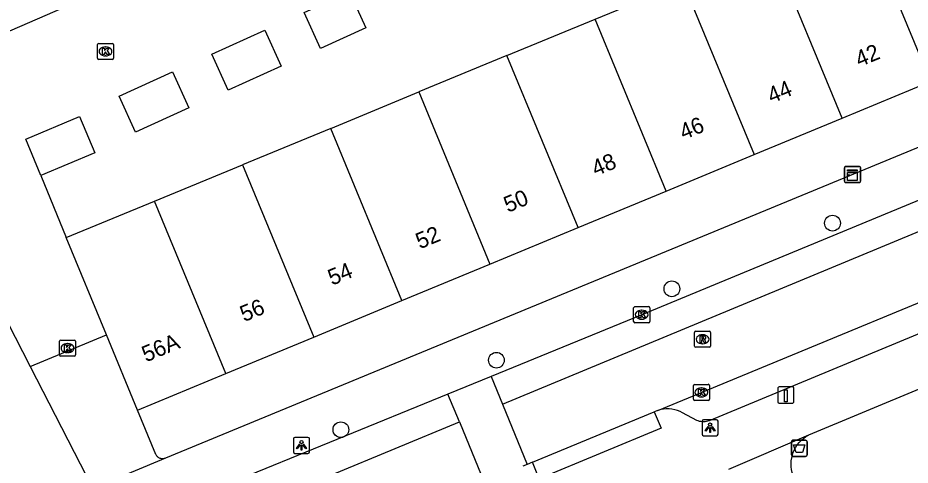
# Model space of a CAD drawing. Extents: x 160379 to 161131, y 383940 to 384849.
# Drawn here: x 160916.5 to 160972, y 384225.2 to 384253 of the extents above; entities that cross this region are included whole.
import ezdxf

# ---------------------------------------------------------------- set-up
doc = ezdxf.new("R2010")
doc.units = 0
for name, color, linetype in [('IMGEO_Afvalbak', 7, 'Continuous'), ('IMGEO_Boom', 7, 'Continuous'), ('IMGEO_Hek', 7, 'Continuous'), ('IMGEO_Kast', 7, 'Continuous'), ('IMGEO_Kolk', 7, 'Continuous'), ('IMGEO_Laadpaal', 7, 'Continuous'), ('IMGEO_Lichtpunt', 7, 'Continuous'), ('IMGEO_Muur', 7, 'Continuous'), ('IMGEO_Pand', 7, 'Continuous'), ('IMGEO_Pand_nummerreeks', 7, 'Continuous'), ('IMGEO_Rijbaan_lokaal_open', 7, 'Continuous'), ('IMGEO_Rioolput', 7, 'Continuous'), ('IMGEO_Voetpad_halfverhard', 7, 'Continuous'), ('IMGEO_Voetpad_open', 7, 'Continuous')]:
    doc.layers.add(name, color=color, linetype=linetype)

msp = doc.modelspace()

# ---------------------------------------------------------------- linework, layer by layer
at = {"layer": 'IMGEO_Afvalbak'}
for p, q in [((160964.746, 384226.74), (160965.536, 384226.74)), ((160965.536, 384226.74), (160964.746, 384226.74)), ((160964.646, 384225.84), (160964.646, 384226.64)), ((160964.646, 384226.64), (160964.646, 384225.84)), ((160965.636, 384226.64), (160965.636, 384225.84)), ((160965.636, 384225.84), (160965.636, 384226.64)), ((160965.536, 384225.74), (160964.746, 384225.74)), ((160964.746, 384225.74), (160965.536, 384225.74))]:
    msp.add_line(p, q, dxfattribs=at)
msp.add_lwpolyline([(160964.789, 384226.454), (160965.493, 384226.454), (160965.344, 384225.984), (160964.938, 384225.984), (160964.789, 384226.454)], dxfattribs=at)
for centre, start, end in [((160964.746, 384226.64), 90, 180), ((160964.746, 384226.64), 90, 180), ((160965.536, 384226.64), 0, 90), ((160965.536, 384226.64), 360, 90), ((160964.746, 384225.84), 180, 270), ((160964.746, 384225.84), 180, 270), ((160965.536, 384225.84), 270, 0), ((160965.536, 384225.84), 270, 0)]:
    msp.add_arc(centre, 0.1, start, end, dxfattribs=at)
at = {"layer": 'IMGEO_Boom'}
for centre in [(160967.205, 384240.236), (160957.214, 384236.154), (160946.298, 384231.716), (160936.624, 384227.395)]:
    msp.add_circle(centre, 0.489, dxfattribs=at)
at = {"layer": 'IMGEO_Hek'}
for points in [[(160913.999, 384237.725), (160917.295, 384231.315)], [(160917.295, 384231.315), (160922.051, 384233.283)], [(160917.295, 384231.315), (160921.193, 384223.735)]]:
    msp.add_lwpolyline(points, dxfattribs=at)
at = {"layer": 'IMGEO_Kast'}
for p, q in [((160967.946, 384242.835), (160967.946, 384243.676)), ((160967.946, 384243.676), (160967.946, 384242.835)), ((160968.021, 384243.76), (160968.862, 384243.76)), ((160968.862, 384243.76), (160968.021, 384243.76)), ((160968.946, 384243.685), (160968.946, 384242.844)), ((160968.946, 384242.844), (160968.946, 384243.685)), ((160968.871, 384242.76), (160968.03, 384242.76)), ((160968.03, 384242.76), (160968.871, 384242.76))]:
    msp.add_line(p, q, dxfattribs=at)
for points in [[(160968.141, 384243.55), (160968.741, 384243.55), (160968.741, 384243.465), (160968.141, 384243.465), (160968.141, 384243.55)], [(160968.141, 384243.375), (160968.741, 384243.375), (160968.741, 384242.886), (160968.141, 384242.886), (160968.141, 384243.375)]]:
    msp.add_lwpolyline(points, dxfattribs=at)
msp.add_circle((160968.225, 384243.224), 0.0377, dxfattribs=at)
for centre, start, end in [((160968.024, 384243.682), 92.4484, 184.2845), ((160968.024, 384243.682), 92.4484, 184.2845), ((160968.868, 384243.682), 2.4484, 94.2845), ((160968.868, 384243.682), 2.4484, 94.2845), ((160968.024, 384242.838), 182.4484, 274.2845), ((160968.024, 384242.838), 182.4484, 274.2845), ((160968.868, 384242.838), 272.4484, 4.2845), ((160968.868, 384242.838), 272.4484, 4.2845)]:
    msp.add_arc(centre, 0.0779, start, end, dxfattribs=at)
at = {"layer": 'IMGEO_Kolk'}
for p, q in [((160921.483, 384250.486), (160921.483, 384251.338)), ((160921.558, 384251.412), (160922.41, 384251.412)), ((160921.971, 384251.192), (160921.996, 384251.192)), ((160922.484, 384251.338), (160922.484, 384250.486)), ((160921.994, 384250.632), (160921.969, 384250.632)), ((160922.41, 384250.412), (160921.558, 384250.412)), ((160954.911, 384235.045), (160955.763, 384235.045)), ((160954.836, 384234.119), (160954.836, 384234.971)), ((160955.324, 384234.825), (160955.349, 384234.825)), ((160955.837, 384234.971), (160955.837, 384234.119)), ((160955.763, 384234.045), (160954.911, 384234.045)), ((160955.347, 384234.265), (160955.322, 384234.265)), ((160919.119, 384232.041), (160919.119, 384232.893)), ((160919.194, 384232.967), (160920.046, 384232.967)), ((160920.12, 384232.893), (160920.12, 384232.041)), ((160919.607, 384232.747), (160919.632, 384232.747)), ((160920.046, 384231.967), (160919.194, 384231.967)), ((160919.63, 384232.187), (160919.605, 384232.187)), ((160958.551, 384229.29), (160958.551, 384230.142)), ((160958.626, 384230.216), (160959.478, 384230.216)), ((160959.552, 384230.142), (160959.552, 384229.29)), ((160959.039, 384229.996), (160959.064, 384229.996)), ((160959.478, 384229.216), (160958.626, 384229.216)), ((160959.062, 384229.436), (160959.037, 384229.436))]:
    msp.add_line(p, q, dxfattribs=at)
for points in [[(160921.483, 384250.486), (160921.483, 384251.338)], [(160921.558, 384251.412), (160922.41, 384251.412)], [(160922.484, 384251.338), (160922.484, 384250.486)], [(160921.804, 384251.112), (160921.927, 384251.112), (160921.927, 384250.961), (160922.057, 384251.112), (160922.221, 384251.112), (160922.075, 384250.961), (160922.228, 384250.712), (160922.076, 384250.712), (160921.991, 384250.876), (160921.927, 384250.809), (160921.927, 384250.712), (160921.804, 384250.712), (160921.804, 384251.112)], [(160922.41, 384250.412), (160921.558, 384250.412)], [(160954.911, 384235.045), (160955.763, 384235.045)], [(160954.836, 384234.119), (160954.836, 384234.971)], [(160955.157, 384234.745), (160955.28, 384234.745), (160955.28, 384234.594), (160955.41, 384234.745), (160955.574, 384234.745), (160955.428, 384234.594), (160955.581, 384234.345), (160955.429, 384234.345), (160955.344, 384234.509), (160955.28, 384234.442), (160955.28, 384234.345), (160955.157, 384234.345), (160955.157, 384234.745)], [(160955.837, 384234.971), (160955.837, 384234.119)], [(160955.763, 384234.045), (160954.911, 384234.045)], [(160919.119, 384232.041), (160919.119, 384232.893)], [(160919.194, 384232.967), (160920.046, 384232.967)], [(160920.12, 384232.893), (160920.12, 384232.041)], [(160919.44, 384232.667), (160919.563, 384232.667), (160919.563, 384232.516), (160919.693, 384232.667), (160919.857, 384232.667), (160919.711, 384232.516), (160919.864, 384232.267), (160919.712, 384232.267), (160919.627, 384232.431), (160919.563, 384232.364), (160919.563, 384232.267), (160919.44, 384232.267), (160919.44, 384232.667)], [(160920.046, 384231.967), (160919.194, 384231.967)], [(160958.551, 384229.29), (160958.551, 384230.142)], [(160958.626, 384230.216), (160959.478, 384230.216)], [(160959.552, 384230.142), (160959.552, 384229.29)], [(160958.872, 384229.916), (160958.995, 384229.916), (160958.995, 384229.765), (160959.125, 384229.916), (160959.289, 384229.916), (160959.143, 384229.765), (160959.296, 384229.516), (160959.144, 384229.516), (160959.059, 384229.68), (160958.995, 384229.613), (160958.995, 384229.516), (160958.872, 384229.516), (160958.872, 384229.916)], [(160959.478, 384229.216), (160958.626, 384229.216)]]:
    msp.add_lwpolyline(points, dxfattribs=at)
for centre, start, end in [((160921.56, 384251.336), 91.552, 178.448), ((160921.56, 384251.336), 91.552, 178.448), ((160922.408, 384251.336), 1.552, 88.448), ((160922.408, 384251.336), 1.552, 88.448), ((160921.56, 384250.488), 181.552, 268.448), ((160921.56, 384250.488), 181.552, 268.448), ((160922.408, 384250.488), 271.552, 358.448), ((160922.408, 384250.488), 271.552, 358.448), ((160954.913, 384234.969), 91.552, 178.448), ((160954.913, 384234.969), 91.552, 178.448), ((160955.761, 384234.969), 1.552, 88.448), ((160955.761, 384234.969), 1.552, 88.448), ((160954.913, 384234.121), 181.552, 268.448), ((160954.913, 384234.121), 181.552, 268.448), ((160955.761, 384234.121), 271.552, 358.448), ((160955.761, 384234.121), 271.552, 358.448), ((160919.196, 384232.891), 91.552, 178.448), ((160919.196, 384232.891), 91.552, 178.448), ((160920.044, 384232.891), 1.552, 88.448), ((160920.044, 384232.891), 1.552, 88.448), ((160919.196, 384232.043), 181.552, 268.448), ((160919.196, 384232.043), 181.552, 268.448), ((160920.044, 384232.043), 271.552, 358.448), ((160920.044, 384232.043), 271.552, 358.448), ((160958.628, 384230.14), 91.552, 178.448), ((160958.628, 384230.14), 91.552, 178.448), ((160959.476, 384230.14), 1.552, 88.448), ((160959.476, 384230.14), 1.552, 88.448), ((160958.628, 384229.292), 181.552, 268.448), ((160958.628, 384229.292), 181.552, 268.448), ((160959.476, 384229.292), 271.552, 358.448), ((160959.476, 384229.292), 271.552, 358.448)]:
    msp.add_arc(centre, 0.0765, start, end, dxfattribs=at)
for centre, major_axis, ratio, start_param, end_param in [((160921.97, 384250.912), (-0.387, 0.002), 0.722429, 4.712389, 7.853982), ((160921.995, 384250.912), (-0.39, 0.002), 0.717154, 1.570796, 4.712389), ((160955.323, 384234.545), (-0.387, 0.002), 0.722429, 4.712389, 7.853982), ((160955.348, 384234.545), (-0.39, 0.002), 0.717154, 1.570796, 4.712389), ((160919.606, 384232.467), (-0.387, 0.002), 0.722429, 4.712389, 7.853982), ((160919.631, 384232.467), (-0.39, 0.002), 0.717154, 1.570796, 4.712389), ((160959.038, 384229.716), (-0.387, 0.002), 0.722429, 4.712389, 7.853982), ((160959.063, 384229.716), (-0.39, 0.002), 0.717154, 1.570796, 4.712389)]:
    msp.add_ellipse(centre, major_axis=major_axis, ratio=ratio, start_param=start_param, end_param=end_param, dxfattribs=at)
at = {"layer": 'IMGEO_Laadpaal'}
for p, q in [((160964.719, 384230.053), (160963.878, 384230.053)), ((160964.719, 384230.053), (160963.878, 384230.053)), ((160963.803, 384229.969), (160963.803, 384229.128)), ((160963.803, 384229.969), (160963.803, 384229.128)), ((160964.803, 384229.137), (160964.803, 384229.978)), ((160964.803, 384229.137), (160964.803, 384229.978)), ((160963.887, 384229.053), (160964.728, 384229.053)), ((160963.887, 384229.053), (160964.728, 384229.053))]:
    msp.add_line(p, q, dxfattribs=at)
msp.add_lwpolyline([(160964.218, 384229.866), (160964.378, 384229.866), (160964.378, 384229.133), (160964.218, 384229.133), (160964.218, 384229.866)], dxfattribs=at)
for centre, start, end in [((160963.881, 384229.975), 92.4484, 184.2845), ((160963.881, 384229.975), 92.4484, 184.2845), ((160964.725, 384229.975), 2.4484, 94.2845), ((160964.725, 384229.975), 2.4484, 94.2845), ((160963.881, 384229.131), 182.4484, 274.2845), ((160963.881, 384229.131), 182.4484, 274.2845), ((160964.725, 384229.131), 272.4484, 4.2845), ((160964.725, 384229.131), 272.4484, 4.2845)]:
    msp.add_arc(centre, 0.0779, start, end, dxfattribs=at)
at = {"layer": 'IMGEO_Lichtpunt'}
for p, q in [((160959.093, 384227.923), (160959.093, 384227.116)), ((160959.093, 384227.923), (160959.093, 384227.116)), ((160959.995, 384228.018), (160959.187, 384228.018)), ((160959.995, 384228.018), (160959.187, 384228.018)), ((160960.089, 384227.116), (160960.089, 384227.923)), ((160960.089, 384227.116), (160960.089, 384227.923)), ((160933.675, 384226.826), (160933.675, 384226.019)), ((160933.675, 384226.826), (160933.675, 384226.019)), ((160934.577, 384226.921), (160933.769, 384226.921)), ((160934.577, 384226.921), (160933.769, 384226.921)), ((160934.671, 384226.019), (160934.671, 384226.826)), ((160934.671, 384226.019), (160934.671, 384226.826)), ((160959.187, 384227.022), (160959.995, 384227.022)), ((160959.187, 384227.022), (160959.995, 384227.022)), ((160933.769, 384225.925), (160934.577, 384225.925)), ((160933.769, 384225.925), (160934.577, 384225.925))]:
    msp.add_line(p, q, dxfattribs=at)
for points in [[(160959.467, 384227.587), (160959.506, 384227.559), (160959.318, 384227.297), (160959.28, 384227.324), (160959.467, 384227.587)], [(160959.569, 384227.539), (160959.616, 384227.539), (160959.616, 384227.217), (160959.569, 384227.217), (160959.569, 384227.539)], [(160959.679, 384227.559), (160959.717, 384227.586), (160959.904, 384227.324), (160959.865, 384227.296), (160959.679, 384227.559)], [(160934.049, 384226.49), (160934.088, 384226.462), (160933.9, 384226.2), (160933.862, 384226.227), (160934.049, 384226.49)], [(160934.151, 384226.442), (160934.198, 384226.442), (160934.198, 384226.12), (160934.151, 384226.12), (160934.151, 384226.442)], [(160934.261, 384226.462), (160934.299, 384226.489), (160934.486, 384226.227), (160934.447, 384226.199), (160934.261, 384226.462)]]:
    msp.add_lwpolyline(points, dxfattribs=at)
for centre in [(160959.592, 384227.721), (160934.174, 384226.624)]:
    msp.add_circle(centre, 0.0994, dxfattribs=at)
for centre, start, end in [((160959.187, 384227.923), 90, 180), ((160959.187, 384227.923), 90, 180), ((160959.995, 384227.923), 0, 90), ((160959.995, 384227.923), 0, 90), ((160933.769, 384226.826), 90, 180), ((160933.769, 384226.826), 90, 180), ((160934.577, 384226.826), 0, 90), ((160934.577, 384226.826), 0, 90), ((160959.187, 384227.116), 180, 270), ((160959.187, 384227.116), 180, 270), ((160959.995, 384227.116), 270, 0), ((160959.995, 384227.116), 270, 360), ((160933.769, 384226.019), 180, 270), ((160933.769, 384226.019), 180, 270), ((160934.577, 384226.019), 270, 0), ((160934.577, 384226.019), 270, 360)]:
    msp.add_arc(centre, 0.0946, start, end, dxfattribs=at)
at = {"layer": 'IMGEO_Muur'}
for points in [[(160930.001, 384258.566), (160919.932, 384253.86), (160908.302, 384248.834), (160908.863, 384247.668)], [(160917.964, 384243.205), (160919.543, 384239.342)]]:
    msp.add_lwpolyline(points, dxfattribs=at)
at = {"layer": 'IMGEO_Pand'}
for points in [[(160968.88, 384259.698), (160973.294, 384249.032)], [(160967.815, 384246.764), (160963.398, 384257.436)], [(160952.434, 384252.913), (160957.916, 384255.174)], [(160957.916, 384255.174), (160962.336, 384244.496)], [(160938.167, 384252.374), (160935.353, 384251.1), (160934.343, 384253.332), (160937.156, 384254.606), (160938.167, 384252.374)], [(160946.953, 384250.651), (160952.434, 384252.913)], [(160956.857, 384242.228), (160952.434, 384252.913)], [(160932.912, 384250.004), (160929.608, 384248.506), (160928.596, 384250.737), (160931.9, 384252.235), (160932.912, 384250.004)], [(160946.953, 384250.651), (160941.471, 384248.389)], [(160951.378, 384239.96), (160946.953, 384250.651)], [(160927.165, 384247.403), (160923.839, 384245.899), (160922.829, 384248.132), (160926.155, 384249.636), (160927.165, 384247.403)], [(160967.815, 384246.764), (160973.294, 384249.032)], [(160935.989, 384246.128), (160941.471, 384248.389)], [(160941.471, 384248.389), (160945.899, 384237.692)], [(160921.312, 384244.61), (160917.964, 384243.205), (160917.016, 384245.465), (160920.364, 384246.869), (160921.312, 384244.61)], [(160962.336, 384244.496), (160967.815, 384246.764)], [(160935.989, 384246.128), (160930.507, 384243.866)], [(160940.42, 384235.424), (160935.989, 384246.128)], [(160956.857, 384242.228), (160962.336, 384244.496)], [(160925.026, 384241.604), (160930.507, 384243.866)], [(160930.507, 384243.866), (160934.94, 384233.156)], [(160951.378, 384239.96), (160956.857, 384242.228)], [(160923.981, 384228.619), (160922.051, 384233.283), (160919.543, 384239.342), (160925.026, 384241.604)], [(160929.461, 384230.888), (160925.026, 384241.604)], [(160945.899, 384237.692), (160951.378, 384239.96)], [(160940.42, 384235.424), (160945.899, 384237.692)], [(160934.94, 384233.156), (160940.42, 384235.424)], [(160929.461, 384230.888), (160934.94, 384233.156)], [(160923.981, 384228.619), (160929.461, 384230.888)]]:
    msp.add_lwpolyline(points, dxfattribs=at)
at = {"layer": 'IMGEO_Rijbaan_lokaal_open'}
for points in [[(160946.675, 384228.983), (160991.558, 384247.594)], [(160956.347, 384228.599), (160983.029, 384239.622)], [(160945.963, 384230.709), (160943.28, 384229.61)], [(160945.963, 384230.709), (160946.675, 384228.983)], [(160943.995, 384227.877), (160943.28, 384229.61)], [(160946.675, 384228.983), (160948.221, 384225.238)], [(160948.535, 384225.368), (160956.122, 384228.506)], [(160956.347, 384228.599), (160956.122, 384228.506)], [(160927.978, 384221.418), (160936.008, 384224.58), (160943.995, 384227.877)], [(160943.995, 384227.877), (160945.541, 384224.132)], [(160948.221, 384225.238), (160947.947, 384225.125)], [(160948.535, 384225.368), (160948.221, 384225.238)]]:
    msp.add_lwpolyline(points, dxfattribs=at)
at = {"layer": 'IMGEO_Rioolput'}
for p, q in [((160958.624, 384232.594), (160958.624, 384233.446)), ((160958.699, 384233.52), (160959.551, 384233.52)), ((160959.625, 384233.446), (160959.625, 384232.594)), ((160959.112, 384233.3), (160959.137, 384233.3)), ((160959.551, 384232.52), (160958.699, 384232.52)), ((160959.135, 384232.74), (160959.11, 384232.74))]:
    msp.add_line(p, q, dxfattribs=at)
for points in [[(160958.624, 384232.594), (160958.624, 384233.446)], [(160958.699, 384233.52), (160959.551, 384233.52)], [(160959.625, 384233.446), (160959.625, 384232.594)], [(160959.213, 384233.218), (160958.961, 384233.22), (160958.961, 384232.82)], [(160958.961, 384232.82), (160959.085, 384232.82), (160959.085, 384232.982), (160959.096, 384232.982)], [(160959.139, 384233.139), (160959.085, 384233.139), (160959.085, 384233.058)], [(160959.085, 384233.058), (160959.137, 384233.058)], [(160959.143, 384232.953), (160959.214, 384232.82), (160959.354, 384232.82), (160959.289, 384232.946)], [(160959.551, 384232.52), (160958.699, 384232.52)]]:
    msp.add_lwpolyline(points, dxfattribs=at)
for centre, radius, start, end in [((160958.701, 384233.444), 0.0765, 91.552, 178.448), ((160958.701, 384233.444), 0.0765, 91.552, 178.448), ((160959.549, 384233.444), 0.0765, 1.552, 88.448), ((160959.549, 384233.444), 0.0765, 1.552, 88.448), ((160959.095, 384232.929), 0.0533, 26.0293, 88.6989), ((160959.121, 384233.247), 0.19, 274.7715, 282.9687), ((160959.145, 384233.043), 0.0964, 77.0061, 93.1865), ((160959.159, 384233.1), 0.0378, 276.6634, 79.6772), ((160959.212, 384233.108), 0.109, 350.3612, 89.416), ((160959.21, 384233.108), 0.112, 277.5842, 350.9817), ((160959.194, 384232.893), 0.108, 29.5134, 73.7905), ((160958.701, 384232.596), 0.0765, 181.552, 268.448), ((160958.701, 384232.596), 0.0765, 181.552, 268.448), ((160959.549, 384232.596), 0.0765, 271.552, 358.448), ((160959.549, 384232.596), 0.0765, 271.552, 358.448)]:
    msp.add_arc(centre, radius, start, end, dxfattribs=at)
for centre, major_axis, ratio, start_param, end_param in [((160959.111, 384233.02), (-0.387, 0.002), 0.722429, 4.712389, 7.853982), ((160959.136, 384233.02), (-0.39, 0.002), 0.717154, 1.570796, 4.712389)]:
    msp.add_ellipse(centre, major_axis=major_axis, ratio=ratio, start_param=start_param, end_param=end_param, dxfattribs=at)
at = {"layer": 'IMGEO_Voetpad_halfverhard'}
msp.add_lwpolyline([(160969.508, 384213.091), (160964.826, 384224.401), (160964.757, 384224.565), (160964.703, 384224.739), (160964.664, 384224.916), (160964.64, 384225.096), (160964.633, 384225.278), (160964.643, 384225.46), (160964.668, 384225.639), (160964.71, 384225.816), (160964.767, 384225.989), (160964.839, 384226.156), (160964.926, 384226.315), (160965.027, 384226.466), (160965.141, 384226.608), (160965.267, 384226.739), (160965.404, 384226.858), (160965.552, 384226.964), (160965.708, 384227.057)], dxfattribs=at)
at = {"layer": 'IMGEO_Voetpad_open'}
for points in [[(161007.49, 384259.381), (160925.705, 384225.617)], [(160990.881, 384249.228), (160955.337, 384234.545), (160945.963, 384230.709)], [(160997.466, 384240.232), (160976.227, 384231.432), (160965.708, 384227.057)], [(160981.012, 384236.857), (160959.528, 384227.949), (160959.456, 384227.925), (160959.37, 384227.904), (160959.283, 384227.89), (160959.195, 384227.885), (160959.106, 384227.887), (160959.019, 384227.897), (160958.932, 384227.915), (160958.848, 384227.941), (160958.766, 384227.974), (160957.881, 384228.45), (160957.723, 384228.527), (160957.559, 384228.59), (160957.389, 384228.638), (160957.217, 384228.67), (160957.041, 384228.687), (160956.866, 384228.689), (160956.69, 384228.674), (160956.517, 384228.644), (160956.347, 384228.599)], [(160943.28, 384229.61), (160929.476, 384223.96), (160929.376, 384223.909), (160929.28, 384223.85), (160929.19, 384223.782), (160929.107, 384223.706), (160929.031, 384223.623), (160928.962, 384223.534), (160928.917, 384223.464), (160927.978, 384221.418)], [(160925.705, 384225.617), (160925.676, 384225.607), (160925.635, 384225.597), (160925.594, 384225.591), (160925.552, 384225.588), (160925.509, 384225.589), (160925.467, 384225.593), (160925.426, 384225.602), (160925.386, 384225.614), (160925.346, 384225.63), (160925.309, 384225.649), (160925.273, 384225.671), (160925.239, 384225.697), (160925.208, 384225.725), (160925.179, 384225.756), (160925.154, 384225.79), (160925.131, 384225.826), (160925.112, 384225.863), (160923.981, 384228.619)], [(160956.122, 384228.506), (160956.543, 384227.491), (160948.956, 384224.352), (160948.535, 384225.368)], [(160965.708, 384227.057), (160960.731, 384224.915)], [(160925.705, 384225.617), (160921.193, 384223.735), (160912.905, 384220.302), (160903.567, 384214.961)]]:
    msp.add_lwpolyline(points, dxfattribs=at)

# ---------------------------------------------------------------- texts
at = {"layer": 'IMGEO_Pand_nummerreeks'}
for s, rotation, p in [('42', 22.4835, (160968.874, 384249.921)), ('44', 22.4835, (160963.412, 384247.66)), ('46', 22.4835, (160957.944, 384245.397)), ('48', 22.4835, (160952.479, 384243.135)), ('50', 22.4835, (160947.011, 384240.872)), ('52', 22.4835, (160941.534, 384238.605)), ('54', 22.4835, (160936.072, 384236.344)), ('56', 22.4835, (160930.604, 384234.081)), ('56A', 22.6483, (160924.5, 384231.576))]:
    msp.add_text(s, height=1, rotation=rotation, dxfattribs=at).set_placement(p)

doc.saveas('drawing.dxf')
